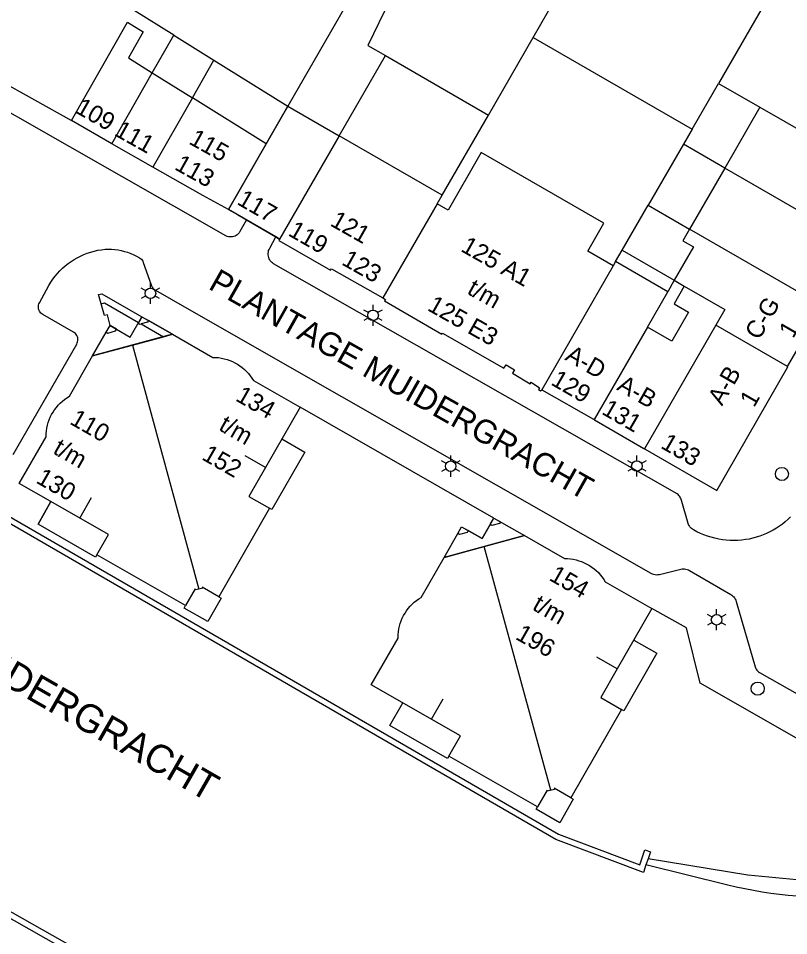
# Model space of a CAD drawing. Extents: x 122462 to 123306, y 485548 to 486417.
# Drawn here: x 122859.3 to 122924.9, y 486275.7 to 486353.8 of the extents above; entities that cross this region are included whole.
import ezdxf

# ---------------------------------------------------------------- set-up
doc = ezdxf.new("R2010")
doc.units = 0
for name, color, linetype in [('Level 1', 7, 'Continuous'), ('Level 10', 7, 'Continuous'), ('Level 11', 7, 'Continuous'), ('Level 15', 7, 'Continuous'), ('Level 16', 7, 'Continuous'), ('Level 17', 7, 'Continuous'), ('Level 19', 7, 'Continuous'), ('Level 23', 7, 'Continuous'), ('Level 30', 7, 'Continuous'), ('Level 31', 7, 'Continuous'), ('Level 34', 7, 'Continuous'), ('Level 4', 7, 'Continuous'), ('Level 5', 7, 'Continuous'), ('Level 50', 7, 'Continuous'), ('Level 53', 7, 'Continuous'), ('Level 58', 7, 'Continuous'), ('Level 59', 7, 'Continuous'), ('Level 60', 7, 'Continuous')]:
    doc.layers.add(name, color=color, linetype=linetype)

msp = doc.modelspace()

# ---------------------------------------------------------------- linework, layer by layer
at = {"layer": 'Level 1'}
for p, q in [((122890.168, 486360.142), (122882.227, 486346.357)), ((122870.691, 486349.212), (122872.514, 486352.414)), ((122899.311, 486345.612), (122903.119, 486352.212)), ((122903.119, 486352.212), (122916.659, 486344.4)), ((122890.539, 486350.673), (122899.311, 486345.612)), ((122916.659, 486344.4), (122918.913, 486348.308)), ((122918.913, 486348.308), (122922.442, 486346.272)), ((122882.227, 486346.357), (122880.388, 486343.165)), ((122922.442, 486346.272), (122919.448, 486341.083)), ((122867.239, 486343.15), (122863.809, 486345.16)), ((122886.596, 486343.839), (122881.534, 486335.052)), ((122895.365, 486338.789), (122886.596, 486343.839)), ((122870.729, 486341.16), (122867.239, 486343.15)), ((122880.388, 486343.165), (122877.17, 486337.58)), ((122919.448, 486341.083), (122916.454, 486335.895)), ((122894.944, 486338.058), (122895.365, 486338.789)), ((122910.153, 486333.124), (122909.943, 486332.76)), ((122914.587, 486330.566), (122910.153, 486333.124)), ((122915.136, 486331.536), (122915.995, 486331.04)), ((122912.852, 486327.548), (122914.587, 486330.566)), ((122924.78, 486324.189), (122927.779, 486329.36)), ((122869.007, 486326.017), (122871.636, 486326.729)), ((122871.636, 486326.729), (122872.414, 486326.939)), ((122865.6, 486325.094), (122869.007, 486326.017)), ((122883.271, 486320.717), (122880.327, 486315.575)), ((122895.542, 486307.918), (122898.963, 486308.854)), ((122913.236, 486303.578), (122910.292, 486298.436))]:
    msp.add_line(p, q, dxfattribs=at)
for points in [[(122900.278, 486373.504), (122896.565, 486367.077), (122889.051, 486351.532), (122890.539, 486350.673)], [(122872.514, 486352.414), (122869.138, 486354.519), (122871.868, 486359.313), (122865.259, 486363.076)], [(122863.809, 486345.16), (122868.571, 486353.522), (122869.911, 486352.686), (122868.657, 486350.48), (122870.691, 486349.212)], [(122909.943, 486332.76), (122907.77, 486334.014), (122909.145, 486336.396), (122898.709, 486342.42), (122895.878, 486337.518), (122894.944, 486338.058)], [(122877.17, 486337.58), (122874.999, 486338.77), (122870.729, 486341.16)], [(122916.454, 486335.895), (122915.876, 486334.892), (122916.774, 486334.374), (122915.136, 486331.536)], [(122881.534, 486335.052), (122881.469, 486334.939), (122885.88, 486332.4), (122885.94, 486332.504), (122890.32, 486330.029)], [(122915.995, 486331.04), (122915.13, 486329.539), (122916.354, 486328.834), (122914.923, 486326.353), (122912.852, 486327.548)], [(122890.32, 486330.029), (122890.548, 486329.899), (122890.476, 486329.774), (122895.358, 486326.951), (122895.418, 486327.046), (122900.627, 486324.049), (122900.817, 486324.332), (122901.544, 486323.902), (122901.355, 486323.619), (122902.883, 486322.719), (122902.969, 486322.862), (122903.664, 486322.367), (122903.578, 486322.224), (122903.759, 486322.11), (122903.86, 486322.219)], [(122872.414, 486326.939), (122875.843, 486324.971), (122876.089, 486324.965), (122876.334, 486324.945), (122876.577, 486324.909), (122876.818, 486324.858), (122877.055, 486324.792), (122877.287, 486324.711), (122877.514, 486324.616), (122877.735, 486324.508), (122877.948, 486324.385), (122878.154, 486324.25), (122878.35, 486324.102), (122878.537, 486323.943), (122878.714, 486323.772), (122878.88, 486323.59), (122879.034, 486323.398), (122879.176, 486323.197), (122879.305, 486322.988), (122883.271, 486320.717)], [(122862.064, 486312.685), (122859.367, 486314.229), (122861.652, 486318.214), (122861.658, 486318.459), (122861.679, 486318.703), (122861.716, 486318.945), (122861.767, 486319.185), (122861.833, 486319.421), (122861.914, 486319.652), (122862.008, 486319.878), (122862.117, 486320.098), (122862.239, 486320.311), (122862.374, 486320.515), (122862.521, 486320.711), (122862.68, 486320.897), (122862.851, 486321.074), (122863.032, 486321.239), (122863.223, 486321.393), (122863.423, 486321.534), (122863.631, 486321.663), (122865.6, 486325.094)], [(122912.615, 486317.19), (122912.679, 486317.16), (122918.769, 486313.63), (122924.83, 486324.16), (122924.78, 486324.189)], [(122903.86, 486322.219), (122908.279, 486319.699), (122908.31, 486319.675)], [(122908.31, 486319.675), (122908.34, 486319.65), (122912.549, 486317.219), (122912.615, 486317.19)], [(122880.327, 486315.575), (122878.923, 486313.124), (122880.681, 486312.117), (122876.368, 486304.585), (122874.945, 486305.4), (122874.999, 486305.313), (122874.665, 486305.239)], [(122874.665, 486305.239), (122874.364, 486305.165), (122874.342, 486305.252), (122873.522, 486303.82), (122865.976, 486308.146), (122866.967, 486309.878), (122862.064, 486312.685)], [(122898.963, 486308.854), (122902.384, 486309.789), (122905.808, 486307.832), (122906.054, 486307.826), (122906.299, 486307.806), (122906.542, 486307.77), (122906.783, 486307.719), (122907.02, 486307.653), (122907.252, 486307.572), (122907.479, 486307.477), (122907.7, 486307.369), (122907.913, 486307.246), (122908.119, 486307.111), (122908.315, 486306.963), (122908.502, 486306.804), (122908.679, 486306.633), (122908.845, 486306.451), (122908.999, 486306.259), (122909.141, 486306.058), (122909.27, 486305.849), (122913.236, 486303.578)], [(122910.292, 486298.436), (122908.888, 486295.985), (122910.646, 486294.978), (122906.333, 486287.446), (122904.91, 486288.261), (122904.932, 486288.174), (122904.329, 486288.026), (122904.307, 486288.113), (122903.487, 486286.681), (122895.941, 486291.007), (122896.934, 486292.742), (122889.341, 486297.09), (122891.617, 486301.064), (122891.617, 486301.112), (122891.625, 486301.355), (122891.648, 486301.597), (122891.686, 486301.837), (122891.739, 486302.074), (122891.806, 486302.308), (122891.887, 486302.537), (122891.983, 486302.761), (122892.092, 486302.978), (122892.214, 486303.188), (122892.349, 486303.391), (122892.495, 486303.584), (122892.654, 486303.769), (122892.824, 486303.943), (122893.004, 486304.106), (122893.193, 486304.258), (122893.392, 486304.398), (122893.599, 486304.526), (122895.542, 486307.918)]]:
    msp.add_lwpolyline(points, dxfattribs=at)
at = {"layer": 'Level 10'}
for points in [[(122881.534, 486335.052), (122881.225, 486335.231), (122877.17, 486337.58), (122882.227, 486346.357), (122886.596, 486343.839), (122881.534, 486335.052)], [(122865.6, 486325.094), (122866.764, 486327.13), (122867.104, 486327.69), (122867.638, 486327.366), (122868.817, 486326.69), (122869.81, 486328.425), (122872.414, 486326.939), (122865.6, 486325.094)], [(122895.542, 486307.918), (122896.72, 486309.975), (122897.038, 486310.529), (122898.773, 486309.535), (122899.776, 486311.286), (122902.384, 486309.789), (122895.542, 486307.918)]]:
    msp.add_lwpolyline(points, dxfattribs=at)
at = {"layer": 'Level 11'}
for points in [[(122881.731, 486318.028), (122883.688, 486316.906), (122880.881, 486312.003), (122880.681, 486312.117)], [(122865.976, 486308.146), (122865.862, 486307.947), (122860.961, 486310.757), (122862.064, 486312.685)], [(122876.368, 486304.585), (122876.568, 486304.47), (122875.421, 486302.467), (122873.408, 486303.621), (122873.522, 486303.82)], [(122911.696, 486300.889), (122913.653, 486299.767), (122910.846, 486294.864), (122910.646, 486294.978)], [(122895.941, 486291.007), (122895.827, 486290.808), (122890.926, 486293.618), (122892.031, 486295.549)], [(122906.333, 486287.446), (122906.533, 486287.331), (122905.386, 486285.328), (122903.373, 486286.482), (122903.487, 486286.681)]]:
    msp.add_lwpolyline(points, dxfattribs=at)
at = {"layer": 'Level 15'}
for p, q in [((122867.958, 486271.887), (122836.433, 486289.708)), ((122912.909, 486282.251), (122912.737, 486281.734))]:
    msp.add_line(p, q, dxfattribs=at)
for points in [[(122912.737, 486281.734), (122912.526, 486281.101), (122905.067, 486283.898), (122870.373, 486303.971), (122843.235, 486319.671), (122843.931, 486320.873)], [(122843.931, 486320.873), (122844.364, 486320.623), (122843.918, 486319.854), (122860.687, 486310.153), (122905.279, 486284.354), (122912.216, 486281.752), (122912.639, 486283.02), (122913.113, 486282.862), (122912.909, 486282.251)], [(122836.678, 486290.144), (122855.323, 486279.604), (122883.469, 486263.694), (122893.071, 486258.228), (122893.919, 486257.764), (122894.775, 486257.313), (122895.637, 486256.875), (122896.507, 486256.452), (122897.382, 486256.042), (122898.265, 486255.646), (122899.153, 486255.263), (122900.047, 486254.895), (122900.947, 486254.541), (122901.852, 486254.201), (122902.763, 486253.876), (122903.679, 486253.565), (122904.599, 486253.268), (122905.524, 486252.986), (122906.453, 486252.718), (122907.387, 486252.465), (122908.324, 486252.227), (122909.265, 486252.004), (122910.209, 486251.795)]]:
    msp.add_lwpolyline(points, dxfattribs=at)
at = {"layer": 'Level 16'}
msp.add_lwpolyline([(122925.601, 486279.07), (122924.855, 486279.135), (122924.111, 486279.215), (122923.368, 486279.31), (122922.627, 486279.421), (122921.889, 486279.547), (122921.154, 486279.688), (122920.422, 486279.845), (122919.693, 486280.017), (122912.737, 486281.734)], dxfattribs=at)
at = {"layer": 'Level 17'}
for p, q in [((122878.728, 486336.677), (122881.225, 486335.231)), ((122881.225, 486335.231), (122881.534, 486335.052)), ((122899.776, 486311.286), (122883.271, 486320.717)), ((122862.064, 486312.685), (122860.961, 486310.757)), ((122895.542, 486307.918), (122896.72, 486309.975))]:
    msp.add_line(p, q, dxfattribs=at)
for points in [[(122878.728, 486336.677), (122878.152, 486335.678), (122878.089, 486335.583), (122878.015, 486335.498), (122877.931, 486335.422), (122877.838, 486335.357), (122877.737, 486335.305), (122877.631, 486335.265), (122877.52, 486335.24), (122877.407, 486335.228), (122877.294, 486335.231), (122877.182, 486335.248), (122877.073, 486335.279), (122876.968, 486335.323), (122841.287, 486355.69)], [(122877.17, 486337.58), (122877.949, 486337.129), (122878.728, 486336.677)], [(122880.565, 486333.715), (122880.563, 486333.832), (122880.575, 486333.948), (122880.6, 486334.062), (122880.639, 486334.172), (122880.69, 486334.277), (122881.225, 486335.231)], [(122858.846, 486316.695), (122864.256, 486326.105), (122864.303, 486326.202), (122864.335, 486326.304), (122864.352, 486326.41), (122864.355, 486326.517), (122864.341, 486326.624), (122864.313, 486326.727), (122864.271, 486326.826), (122864.214, 486326.917), (122864.146, 486326.999), (122864.066, 486327.071), (122863.977, 486327.131), (122861.365, 486328.619), (122861.277, 486328.678), (122861.199, 486328.748), (122861.131, 486328.829), (122861.075, 486328.918), (122861.032, 486329.015), (122861.003, 486329.116), (122860.988, 486329.221), (122860.989, 486329.326), (122861.004, 486329.431), (122861.033, 486329.532), (122861.077, 486329.628), (122861.878, 486331.105), (122862.041, 486331.37), (122862.217, 486331.627), (122862.406, 486331.874), (122862.607, 486332.112), (122862.82, 486332.339), (122863.043, 486332.556), (122863.277, 486332.761), (122863.521, 486332.954), (122863.775, 486333.135), (122864.037, 486333.303), (122864.307, 486333.458), (122864.584, 486333.599), (122864.868, 486333.726), (122865.158, 486333.839), (122865.454, 486333.937), (122865.754, 486334.021), (122866.057, 486334.089), (122866.364, 486334.142), (122866.673, 486334.18), (122866.951, 486334.186), (122867.228, 486334.178), (122867.505, 486334.155), (122867.78, 486334.118)], [(122867.78, 486334.118), (122868.053, 486334.066), (122868.323, 486333.999), (122868.589, 486333.919), (122868.85, 486333.824), (122869.106, 486333.716), (122869.356, 486333.595), (122869.599, 486333.46), (122869.686, 486333.4), (122869.764, 486333.328), (122869.831, 486333.246), (122869.886, 486333.155), (122869.928, 486333.058), (122870.586, 486331.144), (122870.625, 486331.05), (122870.675, 486330.961), (122870.735, 486330.878), (122870.805, 486330.804), (122870.883, 486330.738), (122870.968, 486330.682), (122873.623, 486329.165), (122913.15, 486306.59), (122913.263, 486306.535), (122913.382, 486306.494), (122913.505, 486306.468), (122913.63, 486306.458), (122913.755, 486306.464), (122913.879, 486306.486), (122915.705, 486306.925), (122915.812, 486306.945), (122915.921, 486306.953), (122916.029, 486306.949), (122916.137, 486306.933), (122916.242, 486306.905), (122916.344, 486306.867), (122916.441, 486306.817), (122919.961, 486304.772), (122920.052, 486304.712), (122920.136, 486304.643), (122920.212, 486304.565), (122920.279, 486304.479), (122920.336, 486304.387), (122920.383, 486304.289), (122920.419, 486304.186), (122922.038, 486298.608), (122922.073, 486298.511), (122922.12, 486298.42), (122922.179, 486298.336), (122922.247, 486298.259), (122922.325, 486298.192), (122922.411, 486298.136), (122940.082, 486288.092)], [(122925.057, 486311.395), (122924.832, 486311.177), (122924.596, 486310.97), (122924.352, 486310.774), (122924.099, 486310.59), (122923.838, 486310.417), (122923.569, 486310.256), (122923.293, 486310.108), (122923.01, 486309.973), (122922.722, 486309.851), (122922.428, 486309.742), (122922.13, 486309.647), (122921.827, 486309.565), (122921.522, 486309.497), (122921.213, 486309.444), (122920.887, 486309.404), (122920.56, 486309.379), (122920.232, 486309.37), (122919.904, 486309.376), (122919.577, 486309.398), (122919.251, 486309.436), (122918.927, 486309.489), (122918.607, 486309.557), (122918.289, 486309.641), (122917.976, 486309.739), (122917.669, 486309.852), (122917.366, 486309.98), (122917.071, 486310.122), (122916.782, 486310.278), (122916.69, 486310.331), (122916.606, 486310.394), (122916.529, 486310.466), (122916.461, 486310.547), (122916.404, 486310.636), (122916.357, 486310.73), (122916.322, 486310.83), (122915.719, 486312.893), (122915.687, 486312.982), (122915.646, 486313.066), (122915.594, 486313.145), (122915.533, 486313.217), (122915.465, 486313.282), (122915.389, 486313.338), (122881.028, 486332.943), (122880.933, 486333.011), (122880.847, 486333.09), (122880.77, 486333.178), (122880.705, 486333.274), (122880.65, 486333.377), (122880.609, 486333.486), (122880.58, 486333.6), (122880.565, 486333.715)], [(122899.458, 486310.732), (122898.773, 486309.535), (122897.594, 486310.211)], [(122942.359, 486282.948), (122917.343, 486297.21), (122916.175, 486301.938), (122913.236, 486303.578)]]:
    msp.add_lwpolyline(points, dxfattribs=at)
at = {"layer": 'Level 19'}
for p, q in [((122886.596, 486343.839), (122890.539, 486350.673)), ((122895.365, 486338.789), (122899.311, 486345.612)), ((122916.659, 486344.4), (122915.92, 486343.119)), ((122915.92, 486343.119), (122912.926, 486337.931)), ((122919.448, 486341.083), (122915.92, 486343.119)), ((122910.71, 486334.09), (122912.926, 486337.931)), ((122912.926, 486337.931), (122916.454, 486335.895)), ((122910.153, 486333.124), (122910.71, 486334.09)), ((122910.71, 486334.09), (122915.136, 486331.536)), ((122915.136, 486331.536), (122914.587, 486330.566))]:
    msp.add_line(p, q, dxfattribs=at)
msp.add_lwpolyline([(122938.958, 486281.32), (122938.331, 486281.138), (122937.699, 486280.97), (122937.064, 486280.817), (122936.426, 486280.679), (122935.785, 486280.555), (122935.141, 486280.446), (122934.494, 486280.352), (122933.846, 486280.273), (122933.196, 486280.208), (122932.545, 486280.159), (122931.892, 486280.125), (122931.24, 486280.106), (122930.586, 486280.102), (122929.933, 486280.112), (122929.281, 486280.138), (122928.629, 486280.179), (122927.978, 486280.235), (122921.409, 486280.874), (122912.909, 486282.251)], dxfattribs=at)
at = {"layer": 'Level 23'}
msp.add_line((122856.65, 486349.14), (122863.809, 486345.16), dxfattribs=at)
at = {"layer": 'Level 30'}
for p, q in [((122865.6, 486325.094), (122866.764, 486327.13)), ((122869.743, 486327.813), (122871.636, 486326.729))]:
    msp.add_line(p, q, dxfattribs=at)
for points in [[(122866.334, 486329.528), (122866.616, 486329.605), (122869.531, 486327.935)], [(122867.104, 486327.69), (122866.875, 486328.598), (122866.609, 486328.525), (122866.334, 486329.528)], [(122869.531, 486327.935), (122869.493, 486327.871), (122869.641, 486327.787), (122869.743, 486327.813)], [(122866.764, 486327.13), (122866.912, 486327.045), (122867.554, 486327.219), (122867.638, 486327.366), (122867.104, 486327.69)]]:
    msp.add_lwpolyline(points, dxfattribs=at)
at = {"layer": 'Level 31'}
for p, q in [((122869.81, 486328.425), (122869.531, 486327.935)), ((122872.414, 486326.939), (122870.377, 486328.103))]:
    msp.add_line(p, q, dxfattribs=at)
for points in [[(122866.334, 486329.528), (122866.118, 486330.319), (122866.381, 486330.391), (122869.81, 486328.425)], [(122870.377, 486328.103), (122870.292, 486327.955), (122869.743, 486327.813)]]:
    msp.add_lwpolyline(points, dxfattribs=at)
at = {"layer": 'Level 34'}
for p, q in [((122869.81, 486328.425), (122870.377, 486328.103)), ((122866.764, 486327.13), (122867.104, 486327.69)), ((122899.458, 486310.732), (122899.776, 486311.286))]:
    msp.add_line(p, q, dxfattribs=at)
for points in [[(122899.776, 486311.286), (122900.341, 486310.963), (122900.257, 486310.816), (122899.606, 486310.648), (122899.458, 486310.732)], [(122896.72, 486309.975), (122897.038, 486310.529), (122897.594, 486310.211)], [(122897.594, 486310.211), (122897.51, 486310.064), (122896.868, 486309.89), (122896.72, 486309.975)]]:
    msp.add_lwpolyline(points, dxfattribs=at)
at = {"layer": 'Level 4'}
for p, q in [((122903.119, 486352.212), (122911.631, 486366.945)), ((122924.897, 486358.678), (122918.913, 486348.308)), ((122872.514, 486352.414), (122875.926, 486350.287)), ((122875.926, 486350.287), (122882.227, 486346.357)), ((122867.239, 486343.15), (122870.691, 486349.212)), ((122870.691, 486349.212), (122874.103, 486347.084)), ((122874.103, 486347.084), (122870.729, 486341.16)), ((122922.442, 486346.272), (122933.779, 486339.729)), ((122930.78, 486334.545), (122919.448, 486341.083)), ((122894.944, 486338.058), (122890.32, 486330.029)), ((122927.779, 486329.36), (122916.454, 486335.895)), ((122909.943, 486332.76), (122903.86, 486322.219)), ((122912.852, 486327.548), (122908.31, 486319.675)), ((122918.683, 486327.706), (122912.615, 486317.19)), ((122924.78, 486324.189), (122918.683, 486327.706))]:
    msp.add_line(p, q, dxfattribs=at)
msp.add_lwpolyline([(122915.995, 486331.04), (122919.455, 486329.044), (122918.683, 486327.706)], dxfattribs=at)
at = {"layer": 'Level 5'}
for p, q in [((122874.103, 486347.084), (122875.926, 486350.287)), ((122880.388, 486343.165), (122874.103, 486347.084)), ((122869.007, 486326.017), (122874.665, 486305.239)), ((122880.327, 486315.575), (122878.591, 486316.569)), ((122864.516, 486311.282), (122865.512, 486313.02)), ((122904.63, 486288.1), (122898.963, 486308.854)), ((122910.292, 486298.436), (122908.557, 486299.43)), ((122894.483, 486294.146), (122895.477, 486295.881))]:
    msp.add_line(p, q, dxfattribs=at)
at = {"layer": 'Level 50'}
for p, q in [((122870.532, 486330.874), (122870.532, 486331.324)), ((122870.142, 486330.649), (122869.752, 486330.874)), ((122871.311, 486330.874), (122870.921, 486330.649)), ((122870.142, 486330.199), (122869.752, 486329.974)), ((122870.532, 486329.524), (122870.532, 486329.974)), ((122871.311, 486329.974), (122870.921, 486330.199)), ((122889.492, 486329.004), (122889.492, 486329.454)), ((122889.102, 486328.779), (122888.712, 486329.004)), ((122890.271, 486329.004), (122889.881, 486328.779)), ((122889.102, 486328.329), (122888.712, 486328.104)), ((122889.492, 486327.654), (122889.492, 486328.104)), ((122890.271, 486328.104), (122889.881, 486328.329)), ((122896.106, 486316.149), (122896.106, 486316.599)), ((122911.964, 486316.166), (122911.964, 486316.616)), ((122895.716, 486315.924), (122895.326, 486316.149)), ((122895.716, 486315.474), (122895.326, 486315.249)), ((122896.885, 486316.149), (122896.495, 486315.924)), ((122896.885, 486315.249), (122896.495, 486315.474)), ((122911.574, 486315.941), (122911.184, 486316.166)), ((122911.574, 486315.491), (122911.184, 486315.266)), ((122912.743, 486316.166), (122912.353, 486315.941)), ((122912.743, 486315.266), (122912.353, 486315.491)), ((122896.106, 486314.799), (122896.106, 486315.249)), ((122911.964, 486314.816), (122911.964, 486315.266)), ((122918.361, 486302.844), (122917.971, 486303.069)), ((122918.751, 486303.069), (122918.751, 486303.519)), ((122919.53, 486303.069), (122919.14, 486302.844)), ((122918.361, 486302.394), (122917.971, 486302.169)), ((122918.751, 486301.719), (122918.751, 486302.169)), ((122919.53, 486302.169), (122919.14, 486302.394))]:
    msp.add_line(p, q, dxfattribs=at)
for centre in [(122870.532, 486330.424), (122889.492, 486328.554), (122896.106, 486315.699), (122911.964, 486315.716), (122918.751, 486302.619)]:
    msp.add_circle(centre, 0.45, dxfattribs=at)
at = {"layer": 'Level 53'}
for centre in [(122924.314, 486315.039), (122922.251, 486296.753)]:
    msp.add_circle(centre, 0.56, dxfattribs=at)

# ---------------------------------------------------------------- texts
at = {"layer": 'Level 58'}
for s, rotation, p in [('109', 330.26995, (122864.047, 486345.867)), ('111', 330.65142, (122867.379, 486343.923)), ('115', 330.76343, (122873.723, 486343.208)), ('113', 330.76343, (122872.502, 486341.027)), ('117', 330.03652, (122877.824, 486338.057)), ('121', 330.54049, (122885.755, 486336.239)), ('119', 330.03652, (122882.179, 486335.4)), ('125 A1', 330.5594, (122896.876, 486334.059)), ('123', 330.54049, (122886.735, 486332.918)), ('t/m', 330.5594, (122897.412, 486330.439)), ('125 E3', 330.5594, (122894.036, 486329.025)), ('C-G', 59.88778, (122922.369, 486326.371)), ('1', 59.91219, (122925.266, 486326.521)), ('A-D', 330.30541, (122905.757, 486324.798)), ('A-B', 60.07961, (122919.213, 486320.776)), ('129', 330.05514, (122904.554, 486322.688)), ('A-B', 330.05514, (122910.171, 486322.249)), ('134', 330.26313, (122877.694, 486321.332)), ('1', 60.07961, (122921.939, 486320.64)), ('131', 330.05514, (122908.879, 486320.195)), ('110', 330.2032, (122863.578, 486319.347)), ('t/m', 330.26313, (122876.258, 486318.827)), ('t/m', 330.2032, (122862.14, 486316.84)), ('133', 330.05514, (122913.91, 486317.297)), ('152', 330.26313, (122874.822, 486316.318)), ('130', 330.2032, (122860.705, 486314.331)), ('154', 330.26313, (122904.398, 486306.041)), ('t/m', 330.26313, (122902.965, 486303.533)), ('196', 330.26313, (122901.532, 486301.021))]:
    msp.add_text(s, height=1.5, rotation=rotation, dxfattribs=at).set_placement(p)
at = {"layer": 'Level 59'}
msp.add_text('PLANTAGE MUIDERGRACHT', height=2, rotation=330.592, dxfattribs=at).set_placement((122875.378, 486330.854))
at = {"layer": 'Level 60'}
msp.add_text('PLANTAGE MUIDERGRACHT', height=2.4, rotation=330.17126, dxfattribs=at).set_placement((122837.058, 486309.059))

doc.saveas('drawing.dxf')
